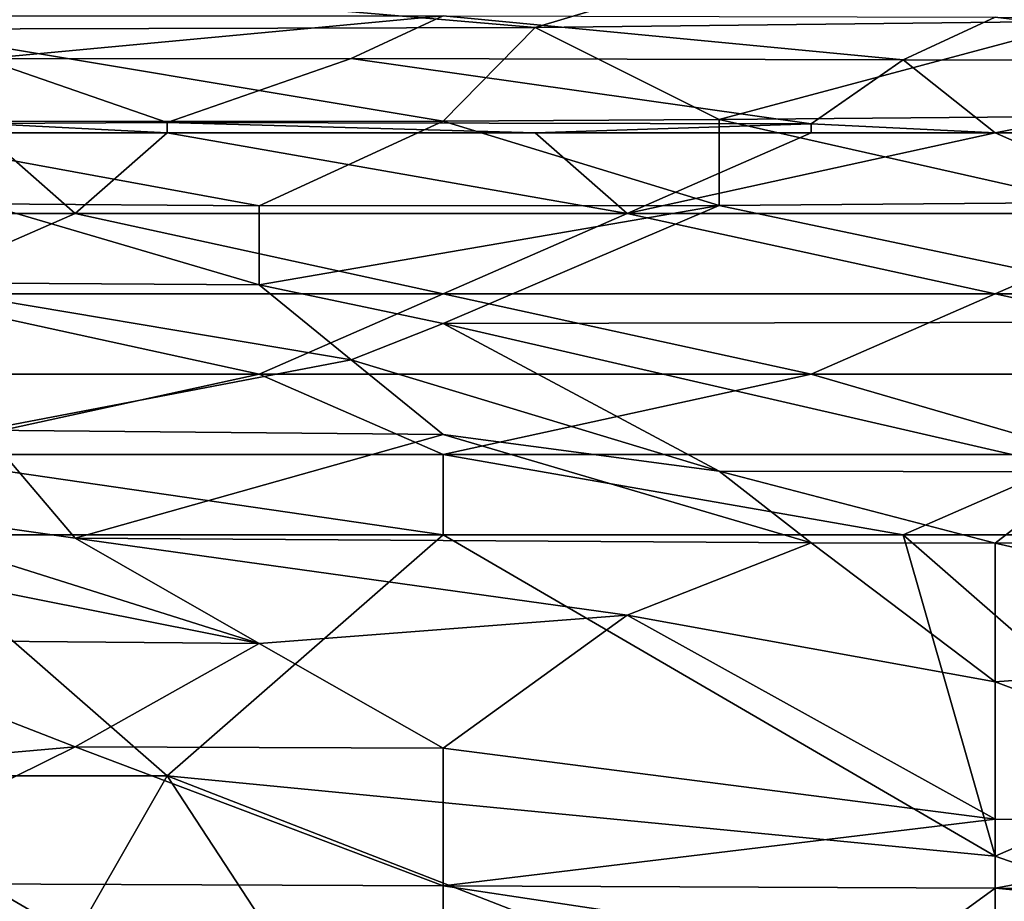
# Model space of a CAD drawing. Extents: x -161 to 11, y -10 to 160.
# Tile 276 of 499: x 0.1007 to 0.1486, y 0.2328 to 0.2756. Entities that reach past the tile are written whole.
import ezdxf

# ---------------------------------------------------------------- set-up
doc = ezdxf.new("R2010")
doc.units = 0
doc.header["$MEASUREMENT"] = 0
doc.layers.get('0').update_dxf_attribs({"linetype": 'CONTINUOUS'})

msp = doc.modelspace()

# ---------------------------------------------------------------- linework, layer by layer
for points in [[(0.134697, 0.277943, 0.717695), (0.152581, 0.275567, 0.713675), (0.152581, 0.278081, 0.717581)], [(0.125755, 0.275265, 0.713675), (0.134697, 0.277943, 0.717695), (0.094458, 0.277943, 0.718011)], [(0.125755, 0.275265, 0.713675), (0.094458, 0.277943, 0.718011), (0.094458, 0.275172, 0.713675)], [(0.152581, 0.275567, 0.713675), (0.134697, 0.277943, 0.717695), (0.125755, 0.275265, 0.713675)], [(0.098929, 0.273733, 0.280081), (0.098929, 0.275828, 0.283987), (0.121284, 0.275819, 0.283987)], [(0.116813, 0.273744, 0.280081), (0.098929, 0.273733, 0.280081), (0.121284, 0.275819, 0.283987)], [(0.143639, 0.273693, 0.280081), (0.116813, 0.273744, 0.280081), (0.121284, 0.275819, 0.283987)], [(0.14811, 0.275755, 0.283987), (0.143639, 0.273693, 0.280081), (0.121284, 0.275819, 0.283987)], [(0.143639, 0.273693, 0.280081), (0.14811, 0.275755, 0.283987), (0.165995, 0.273642, 0.280081)], [(0.14811, 0.275755, 0.283987), (0.179408, 0.275708, 0.283987), (0.165995, 0.273642, 0.280081)], [(0.094458, 0.275172, 0.713675), (0.089987, 0.270693, 0.705862), (0.121284, 0.270709, 0.705862)], [(0.094458, 0.275172, 0.713675), (0.121284, 0.270709, 0.705862), (0.125755, 0.275265, 0.713675)], [(0.121284, 0.270709, 0.705862), (0.134697, 0.27079, 0.705862), (0.125755, 0.275265, 0.713675)], [(0.152581, 0.275567, 0.713675), (0.125755, 0.275265, 0.713675), (0.134697, 0.27079, 0.705862)], [(0.152581, 0.275567, 0.713675), (0.134697, 0.27079, 0.705862), (0.179408, 0.271179, 0.705862)], [(0.107871, 0.270646, 0.276175), (0.098929, 0.273733, 0.280081), (0.116813, 0.273744, 0.280081)], [(0.107871, 0.270646, 0.276175), (0.098929, 0.270597, 0.276175), (0.098929, 0.273733, 0.280081)], [(0.107871, 0.270646, 0.276175), (0.116813, 0.273744, 0.280081), (0.139168, 0.270582, 0.276175)], [(0.116813, 0.273744, 0.280081), (0.143639, 0.273693, 0.280081), (0.139168, 0.270582, 0.276175)], [(0.143639, 0.273693, 0.280081), (0.14811, 0.27013, 0.275668), (0.139168, 0.270582, 0.276175)], [(0.165995, 0.273642, 0.280081), (0.14811, 0.27013, 0.275668), (0.143639, 0.273693, 0.280081)], [(0.14811, 0.27013, 0.275668), (0.165995, 0.273642, 0.280081), (0.165995, 0.27013, 0.275729)], [(0.134697, 0.27079, 0.705862), (0.152581, 0.266754, 0.69805), (0.179408, 0.271179, 0.705862)], [(0.089987, 0.270693, 0.705862), (0.112342, 0.266594, 0.69805), (0.121284, 0.270709, 0.705862)], [(0.089987, 0.270693, 0.705862), (0.098929, 0.266685, 0.69805), (0.112342, 0.266594, 0.69805)], [(0.107871, 0.270646, 0.276175), (0.107871, 0.27013, 0.275661), (0.098929, 0.270597, 0.276175)], [(0.107871, 0.27013, 0.275661), (0.098929, 0.27013, 0.275714), (0.098929, 0.270597, 0.276175)], [(0.125755, 0.27013, 0.275692), (0.107871, 0.270646, 0.276175), (0.139168, 0.270582, 0.276175)], [(0.107871, 0.27013, 0.275661), (0.107871, 0.270646, 0.276175), (0.125755, 0.27013, 0.275692)], [(0.121284, 0.270709, 0.705862), (0.112342, 0.266594, 0.69805), (0.134697, 0.266614, 0.69805)], [(0.121284, 0.270709, 0.705862), (0.134697, 0.266614, 0.69805), (0.134697, 0.27079, 0.705862)], [(0.125755, 0.27013, 0.275692), (0.139168, 0.270582, 0.276175), (0.139168, 0.27013, 0.275723)], [(0.134697, 0.27079, 0.705862), (0.134697, 0.266614, 0.69805), (0.152581, 0.266754, 0.69805)], [(0.14811, 0.27013, 0.275668), (0.139168, 0.27013, 0.275723), (0.139168, 0.270582, 0.276175)], [(0.098929, 0.27013, 0.275714), (0.1034, 0.266224, 0.272563), (0.067632, 0.266224, 0.272571)], [(0.1034, 0.266224, 0.272563), (0.098929, 0.27013, 0.275714), (0.107871, 0.27013, 0.275661)], [(0.130226, 0.266224, 0.272533), (0.1034, 0.266224, 0.272563), (0.107871, 0.27013, 0.275661)], [(0.125755, 0.27013, 0.275692), (0.130226, 0.266224, 0.272533), (0.107871, 0.27013, 0.275661)], [(0.130226, 0.266224, 0.272533), (0.125755, 0.27013, 0.275692), (0.139168, 0.27013, 0.275723)], [(0.14811, 0.27013, 0.275668), (0.157052, 0.266224, 0.272601), (0.130226, 0.266224, 0.272533)], [(0.14811, 0.27013, 0.275668), (0.130226, 0.266224, 0.272533), (0.139168, 0.27013, 0.275723)], [(0.165995, 0.27013, 0.275729), (0.157052, 0.266224, 0.272601), (0.14811, 0.27013, 0.275668)], [(0.098929, 0.266685, 0.69805), (0.094458, 0.262867, 0.690237), (0.112342, 0.262754, 0.690237)], [(0.098929, 0.266685, 0.69805), (0.112342, 0.262754, 0.690237), (0.112342, 0.266594, 0.69805)], [(0.134697, 0.266614, 0.69805), (0.112342, 0.262754, 0.690237), (0.121284, 0.260876, 0.686331)], [(0.112342, 0.266594, 0.69805), (0.112342, 0.262754, 0.690237), (0.134697, 0.266614, 0.69805)], [(0.161523, 0.260947, 0.686331), (0.134697, 0.266614, 0.69805), (0.121284, 0.260876, 0.686331)], [(0.134697, 0.266614, 0.69805), (0.161523, 0.260947, 0.686331), (0.152581, 0.266754, 0.69805)], [(0.094458, 0.262318, 0.27061), (0.067632, 0.266224, 0.272571), (0.1034, 0.266224, 0.272563)], [(0.1034, 0.266224, 0.272563), (0.121284, 0.262318, 0.270616), (0.094458, 0.262318, 0.27061)], [(0.130226, 0.266224, 0.272533), (0.121284, 0.262318, 0.270616), (0.1034, 0.266224, 0.272563)], [(0.130226, 0.266224, 0.272533), (0.14811, 0.262318, 0.270579), (0.121284, 0.262318, 0.270616)], [(0.130226, 0.266224, 0.272533), (0.157052, 0.266224, 0.272601), (0.14811, 0.262318, 0.270579)], [(0.157052, 0.266224, 0.272601), (0.179408, 0.262318, 0.270593), (0.14811, 0.262318, 0.270579)], [(0.116813, 0.259103, 0.682425), (0.094458, 0.262867, 0.690237), (0.098929, 0.25568, 0.674612)], [(0.094458, 0.262867, 0.690237), (0.116813, 0.259103, 0.682425), (0.112342, 0.262754, 0.690237)], [(0.121284, 0.260876, 0.686331), (0.112342, 0.262754, 0.690237), (0.116813, 0.259103, 0.682425)], [(0.094458, 0.262318, 0.27061), (0.121284, 0.262318, 0.270616), (0.112342, 0.258412, 0.269472)], [(0.112342, 0.258412, 0.269472), (0.094458, 0.258412, 0.26953), (0.094458, 0.262318, 0.27061)], [(0.121284, 0.262318, 0.270616), (0.139168, 0.258412, 0.269455), (0.112342, 0.258412, 0.269472)], [(0.121284, 0.262318, 0.270616), (0.14811, 0.262318, 0.270579), (0.139168, 0.258412, 0.269455)], [(0.14811, 0.262318, 0.270579), (0.165995, 0.258412, 0.269446), (0.139168, 0.258412, 0.269455)], [(0.14811, 0.262318, 0.270579), (0.179408, 0.262318, 0.270593), (0.165995, 0.258412, 0.269446)], [(0.116813, 0.259103, 0.682425), (0.134697, 0.25369, 0.670706), (0.121284, 0.260876, 0.686331)], [(0.121284, 0.260876, 0.686331), (0.152581, 0.25366, 0.670706), (0.161523, 0.260947, 0.686331)], [(0.152581, 0.25366, 0.670706), (0.121284, 0.260876, 0.686331), (0.134697, 0.25369, 0.670706)], [(0.098929, 0.25568, 0.674612), (0.121284, 0.255482, 0.674612), (0.116813, 0.259103, 0.682425)], [(0.134697, 0.25369, 0.670706), (0.116813, 0.259103, 0.682425), (0.121284, 0.255482, 0.674612)], [(0.112342, 0.258412, 0.269472), (0.121284, 0.254505, 0.269049), (0.094458, 0.254505, 0.269088)], [(0.094458, 0.254505, 0.269088), (0.094458, 0.258412, 0.26953), (0.112342, 0.258412, 0.269472)], [(0.121284, 0.254505, 0.269049), (0.112342, 0.258412, 0.269472), (0.139168, 0.258412, 0.269455)], [(0.139168, 0.258412, 0.269455), (0.152581, 0.254505, 0.269006), (0.121284, 0.254505, 0.269049)], [(0.139168, 0.258412, 0.269455), (0.165995, 0.258412, 0.269446), (0.152581, 0.254505, 0.269006)], [(0.089987, 0.252357, 0.6668), (0.1034, 0.250442, 0.662894), (0.098929, 0.25568, 0.674612)], [(0.098929, 0.25568, 0.674612), (0.1034, 0.250442, 0.662894), (0.121284, 0.255482, 0.674612)], [(0.139168, 0.250212, 0.662894), (0.121284, 0.255482, 0.674612), (0.1034, 0.250442, 0.662894)], [(0.121284, 0.255482, 0.674612), (0.139168, 0.250212, 0.662894), (0.134697, 0.25369, 0.670706)], [(0.094458, 0.254505, 0.269088), (0.121284, 0.254505, 0.269049), (0.121284, 0.250599, 0.268963)], [(0.121284, 0.250599, 0.268963), (0.094458, 0.250599, 0.268983), (0.094458, 0.254505, 0.269088)], [(0.121284, 0.254505, 0.269049), (0.152581, 0.254505, 0.269006), (0.143639, 0.250599, 0.268951)], [(0.143639, 0.250599, 0.268951), (0.121284, 0.250599, 0.268963), (0.121284, 0.254505, 0.269049)], [(0.152581, 0.254505, 0.269006), (0.161523, 0.250599, 0.268908), (0.143639, 0.250599, 0.268951)], [(0.134697, 0.25369, 0.670706), (0.14811, 0.250191, 0.662894), (0.152581, 0.25366, 0.670706)], [(0.134697, 0.25369, 0.670706), (0.139168, 0.250212, 0.662894), (0.14811, 0.250191, 0.662894)], [(0.152581, 0.25366, 0.670706), (0.14811, 0.250191, 0.662894), (0.165995, 0.250208, 0.662894)], [(0.089987, 0.252357, 0.6668), (0.085516, 0.250648, 0.662894), (0.112342, 0.245312, 0.651175)], [(0.089987, 0.252357, 0.6668), (0.112342, 0.245312, 0.651175), (0.1034, 0.250442, 0.662894)], [(0.112342, 0.245312, 0.651175), (0.085516, 0.250648, 0.662894), (0.089987, 0.245505, 0.651175)], [(0.107871, 0.23888, 0.269128), (0.089987, 0.23888, 0.269128), (0.094458, 0.250599, 0.268983)], [(0.094458, 0.250599, 0.268983), (0.121284, 0.250599, 0.268963), (0.107871, 0.23888, 0.269128)], [(0.1034, 0.250442, 0.662894), (0.130226, 0.246693, 0.654584), (0.139168, 0.250212, 0.662894)], [(0.130226, 0.246693, 0.654584), (0.1034, 0.250442, 0.662894), (0.112342, 0.245312, 0.651175)], [(0.121284, 0.250599, 0.268963), (0.14811, 0.234974, 0.269132), (0.107871, 0.23888, 0.269128)], [(0.121284, 0.250599, 0.268963), (0.143639, 0.250599, 0.268951), (0.14811, 0.234974, 0.269132)], [(0.157052, 0.23888, 0.269081), (0.14811, 0.234974, 0.269132), (0.143639, 0.250599, 0.268951)], [(0.161523, 0.250599, 0.268908), (0.157052, 0.23888, 0.269081), (0.143639, 0.250599, 0.268951)], [(0.130226, 0.246693, 0.654584), (0.14811, 0.243447, 0.647269), (0.139168, 0.250212, 0.662894)], [(0.139168, 0.250212, 0.662894), (0.14811, 0.243447, 0.647269), (0.14811, 0.250191, 0.662894)], [(0.14811, 0.250191, 0.662894), (0.170466, 0.245147, 0.651175), (0.165995, 0.250208, 0.662894)], [(0.170466, 0.245147, 0.651175), (0.14811, 0.250191, 0.662894), (0.14811, 0.243447, 0.647269)], [(0.112342, 0.245312, 0.651175), (0.121284, 0.240225, 0.639456), (0.130226, 0.246693, 0.654584)], [(0.121284, 0.240225, 0.639456), (0.14811, 0.236779, 0.631644), (0.130226, 0.246693, 0.654584)], [(0.130226, 0.246693, 0.654584), (0.14811, 0.236779, 0.631644), (0.14811, 0.243447, 0.647269)], [(0.1034, 0.240299, 0.639456), (0.089987, 0.245505, 0.651175), (0.085516, 0.238731, 0.63555)], [(0.089987, 0.245505, 0.651175), (0.1034, 0.240299, 0.639456), (0.112342, 0.245312, 0.651175)], [(0.1034, 0.240299, 0.639456), (0.121284, 0.240225, 0.639456), (0.112342, 0.245312, 0.651175)], [(0.14811, 0.243447, 0.647269), (0.165995, 0.236752, 0.631644), (0.170466, 0.245147, 0.651175)], [(0.165995, 0.236752, 0.631644), (0.14811, 0.243447, 0.647269), (0.14811, 0.236779, 0.631644)], [(0.085516, 0.238731, 0.63555), (0.089987, 0.233672, 0.623831), (0.1034, 0.240299, 0.639456)], [(0.121284, 0.233544, 0.623831), (0.1034, 0.240299, 0.639456), (0.089987, 0.233672, 0.623831)], [(0.1034, 0.240299, 0.639456), (0.121284, 0.233544, 0.623831), (0.121284, 0.240225, 0.639456)], [(0.14811, 0.236779, 0.631644), (0.121284, 0.240225, 0.639456), (0.121284, 0.233544, 0.623831)], [(0.089987, 0.23888, 0.269128), (0.1034, 0.231068, 0.269167), (0.05869, 0.227162, 0.269152)], [(0.089987, 0.23888, 0.269128), (0.107871, 0.23888, 0.269128), (0.1034, 0.231068, 0.269167)], [(0.125755, 0.211537, 0.2691), (0.1034, 0.231068, 0.269167), (0.107871, 0.23888, 0.269128)], [(0.14811, 0.234974, 0.269132), (0.14811, 0.223255, 0.269151), (0.107871, 0.23888, 0.269128)], [(0.14811, 0.223255, 0.269151), (0.125755, 0.211537, 0.2691), (0.107871, 0.23888, 0.269128)], [(0.14811, 0.234974, 0.269132), (0.157052, 0.23888, 0.269081), (0.170466, 0.227162, 0.269124)], [(0.121284, 0.233544, 0.623831), (0.14811, 0.233433, 0.623831), (0.14811, 0.236779, 0.631644)], [(0.14811, 0.236779, 0.631644), (0.14811, 0.233433, 0.623831), (0.165995, 0.236752, 0.631644)], [(0.165995, 0.236752, 0.631644), (0.14811, 0.233433, 0.623831), (0.18835, 0.233403, 0.623831)], [(0.170466, 0.227162, 0.269124), (0.14811, 0.223255, 0.269151), (0.14811, 0.234974, 0.269132)], [(0.089987, 0.233672, 0.623831), (0.121284, 0.228633, 0.612112), (0.121284, 0.233544, 0.623831)], [(0.121284, 0.228633, 0.612112), (0.089987, 0.233672, 0.623831), (0.094458, 0.22548, 0.6043)], [(0.121284, 0.233544, 0.623831), (0.143639, 0.230168, 0.616019), (0.14811, 0.233433, 0.623831)], [(0.121284, 0.233544, 0.623831), (0.121284, 0.228633, 0.612112), (0.143639, 0.230168, 0.616019)], [(0.183879, 0.230111, 0.616019), (0.14811, 0.233433, 0.623831), (0.143639, 0.230168, 0.616019)], [(0.14811, 0.233433, 0.623831), (0.183879, 0.230111, 0.616019), (0.18835, 0.233403, 0.623831)]]:
    msp.add_3dface(points)

doc.saveas('drawing.dxf')
